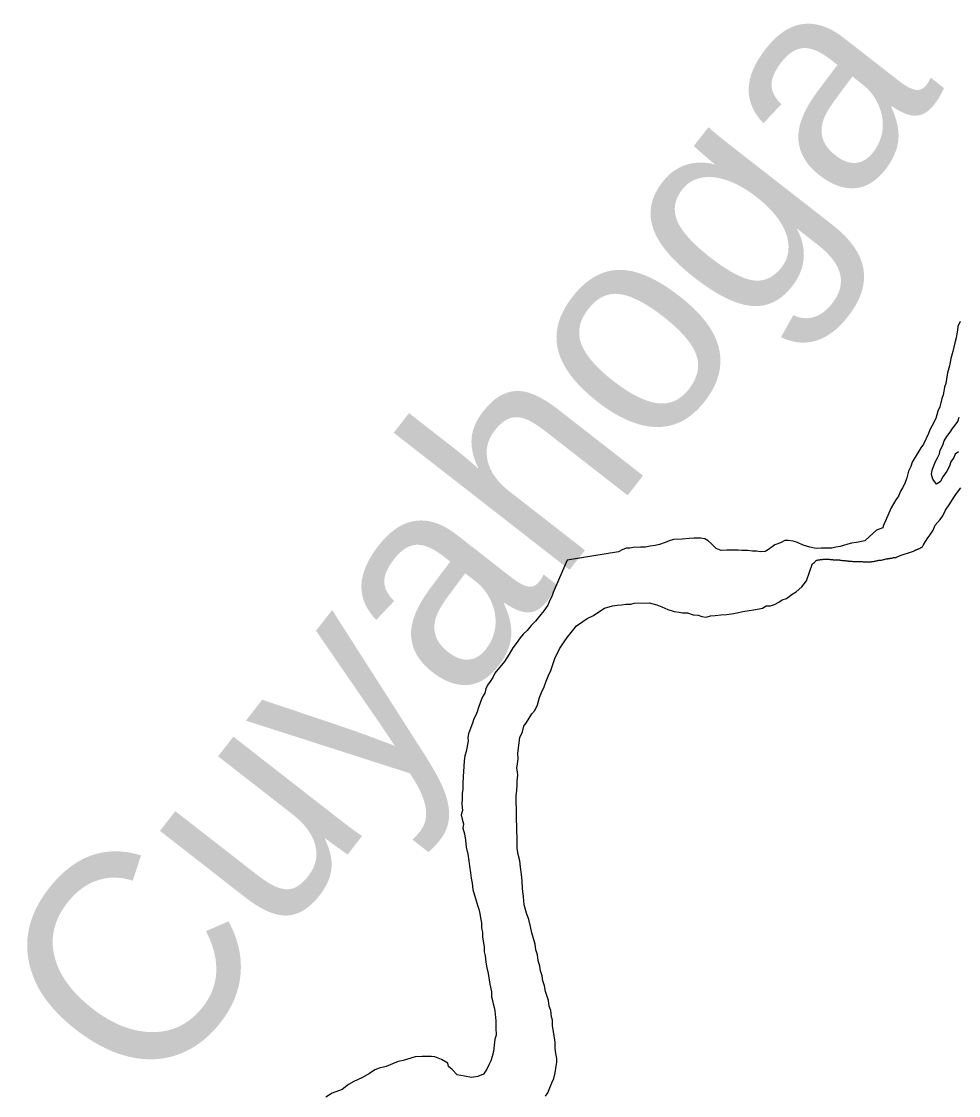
# Model space of a CAD drawing. Extents: x 0 to 34, y 0 to 22.
# Drawn here: x 5.811 to 6.314, y 15.914 to 16.491 of the extents above; entities that cross this region are included whole.
import ezdxf

# ---------------------------------------------------------------- set-up
doc = ezdxf.new("R2010")
doc.units = 0
doc.layers.add('GM_X_Major_River', color=7, linetype='Continuous')
doc.layers.add('GM_X_Major_River_Text', color=7, linetype='Continuous')

msp = doc.modelspace()

# ---------------------------------------------------------------- linework, layer by layer
at = {"layer": 'GM_X_Major_River'}
for points in [[(6.31504, 16.32996), (6.31396, 16.32727), (6.31362, 16.32537), (6.31328, 16.32346), (6.31295, 16.32117), (6.31225, 16.31849), (6.3112, 16.31391), (6.31014, 16.31009), (6.30946, 16.30627), (6.3084, 16.30245), (6.30771, 16.29902), (6.30738, 16.29673), (6.30666, 16.29481), (6.30633, 16.29253), (6.30599, 16.29062), (6.30527, 16.2887), (6.30423, 16.28412), (6.30313, 16.28182), (6.30207, 16.27799), (6.29988, 16.27376), (6.29878, 16.27184), (6.29806, 16.26992), (6.29552, 16.26417), (6.29404, 16.26223), (6.29294, 16.26031), (6.29147, 16.258), (6.28926, 16.25453), (6.28855, 16.25223), (6.28746, 16.24955), (6.2864, 16.24611), (6.28532, 16.24304), (6.28423, 16.24074), (6.28312, 16.23882), (6.28204, 16.23613), (6.28056, 16.2342), (6.27799, 16.22996), (6.27373, 16.22007)], [(6.31425, 16.26001), (6.31237, 16.25883), (6.31165, 16.25692), (6.31018, 16.2546), (6.30947, 16.25231), (6.308, 16.24962), (6.30579, 16.24653), (6.30432, 16.24384), (6.30244, 16.24266), (6.30049, 16.24527), (6.29967, 16.24792), (6.3, 16.2502), (6.30072, 16.25212), (6.30181, 16.2548), (6.30291, 16.25673), (6.304, 16.25903), (6.30434, 16.26094), (6.3058, 16.26363), (6.30652, 16.26592), (6.30799, 16.26824), (6.30984, 16.27056), (6.31094, 16.27248), (6.31242, 16.27441), (6.3139, 16.27635), (6.31461, 16.27864)], [(6.29589, 16.21097), (6.29736, 16.21328), (6.29884, 16.21521), (6.30069, 16.21792), (6.30177, 16.2206), (6.30437, 16.2237), (6.30585, 16.22563), (6.30731, 16.2287), (6.30952, 16.23217), (6.31099, 16.23448), (6.3132, 16.23757), (6.31542, 16.24066)], [(6.27373, 16.22007), (6.27365, 16.21923), (6.27025, 16.21801), (6.26652, 16.21451), (6.26391, 16.21218), (6.26126, 16.21174), (6.25937, 16.21132), (6.25671, 16.21088), (6.25482, 16.21046), (6.25255, 16.20965), (6.25066, 16.20923), (6.24839, 16.2088), (6.24612, 16.20837), (6.24269, 16.2083), (6.24041, 16.20825), (6.23775, 16.20819), (6.23431, 16.20888), (6.23087, 16.20994), (6.22779, 16.21139), (6.22549, 16.2121), (6.22282, 16.21243), (6.22092, 16.21239), (6.21866, 16.2112), (6.21565, 16.20999), (6.21227, 16.20764), (6.2104, 16.20646), (6.20774, 16.2064), (6.20583, 16.20674), (6.20355, 16.20669), (6.20088, 16.20701), (6.19784, 16.20695), (6.19592, 16.20728), (6.19174, 16.20719), (6.18984, 16.20715), (6.1868, 16.20709), (6.18411, 16.20817), (6.18178, 16.2104), (6.17984, 16.21225), (6.17792, 16.21335), (6.17563, 16.21368), (6.17221, 16.21361), (6.16954, 16.21355), (6.16575, 16.21309), (6.16119, 16.21299), (6.15892, 16.21218), (6.15666, 16.21137), (6.15364, 16.21017), (6.15137, 16.20974), (6.14871, 16.2093), (6.14606, 16.20886), (6.1434, 16.20881), (6.13959, 16.20872), (6.1377, 16.2083), (6.1358, 16.20826), (6.13354, 16.20745), (6.13166, 16.20627), (6.10409, 16.20177)], [(6.28283, 16.20427), (6.28958, 16.20654), (6.29006, 16.2067), (6.29038, 16.20686), (6.2907, 16.20702), (6.29086, 16.20702), (6.29102, 16.20718), (6.29118, 16.20718), (6.29134, 16.20734), (6.29166, 16.20734), (6.29182, 16.2075), (6.29214, 16.20766), (6.2923, 16.20782), (6.29262, 16.20782), (6.29278, 16.20798), (6.2931, 16.20814), (6.29326, 16.20814), (6.29373, 16.2083), (6.2939, 16.20846), (6.29406, 16.20862), (6.29422, 16.20862), (6.29469, 16.20894), (6.29502, 16.20942), (6.2955, 16.21006), (6.29566, 16.21038), (6.2955, 16.21006), (6.29589, 16.21097)], [(6.26912, 16.20128), (6.26944, 16.20128), (6.26976, 16.20144), (6.27024, 16.20144), (6.27072, 16.2016), (6.27103, 16.2016), (6.27152, 16.20176), (6.27295, 16.20192), (6.27343, 16.20207), (6.27391, 16.20224), (6.27439, 16.20224), (6.27471, 16.20239), (6.27519, 16.20255), (6.27551, 16.20255), (6.27567, 16.20255), (6.27583, 16.20255), (6.27599, 16.20255), (6.27615, 16.20255), (6.27631, 16.20271), (6.27663, 16.20271), (6.27695, 16.20271), (6.27727, 16.20271), (6.27759, 16.20287), (6.27791, 16.20287), (6.27839, 16.20287), (6.27871, 16.20303), (6.27903, 16.20303), (6.27935, 16.20319), (6.27967, 16.20319), (6.27999, 16.20335), (6.28031, 16.20335), (6.28063, 16.20335), (6.28079, 16.20335), (6.28095, 16.20351), (6.28283, 16.20427)], [(6.10409, 16.20177), (6.09658, 16.18455), (6.09587, 16.18225), (6.09477, 16.18032), (6.09369, 16.17763), (6.09148, 16.17454), (6.08926, 16.17182), (6.08704, 16.16911), (6.08481, 16.16678), (6.08259, 16.16407), (6.08035, 16.16211), (6.07887, 16.16017), (6.07666, 16.15708), (6.07481, 16.15475), (6.07299, 16.15129), (6.07041, 16.14742), (6.06523, 16.14122), (6.06414, 16.13891), (6.06267, 16.1366), (6.06119, 16.13466), (6.06047, 16.13274), (6.05976, 16.13044), (6.05867, 16.12851), (6.05759, 16.12582), (6.05652, 16.12276), (6.05581, 16.12046), (6.05509, 16.11854), (6.05399, 16.11661), (6.05328, 16.11431), (6.05185, 16.11047), (6.05113, 16.10856), (6.0508, 16.10664), (6.05084, 16.10474), (6.0505, 16.10283), (6.05016, 16.10092), (6.04983, 16.09901), (6.04912, 16.09671), (6.0488, 16.09404), (6.04849, 16.09099), (6.04823, 16.08566), (6.04794, 16.08185), (6.04801, 16.07881), (6.04768, 16.07651), (6.04774, 16.07385), (6.04743, 16.0708), (6.04789, 16.06739), (6.04718, 16.06509), (6.04761, 16.06281), (6.04843, 16.06017), (6.04811, 16.05788), (6.04894, 16.05485), (6.04939, 16.05144), (6.04986, 16.04764), (6.05071, 16.04386), (6.05117, 16.04044), (6.05162, 16.03741), (6.05208, 16.03399), (6.05253, 16.03096), (6.05297, 16.02831), (6.05342, 16.02489), (6.0559, 16.01658), (6.05671, 16.01432), (6.05714, 16.01204), (6.05758, 16.00977), (6.05802, 16.00711), (6.05808, 16.00445), (6.05852, 16.0018), (6.05857, 15.99952), (6.059, 15.99724), (6.05945, 15.99421), (6.05951, 15.99155), (6.05995, 15.98927), (6.06041, 15.98586), (6.06086, 15.98282), (6.06169, 15.9798), (6.06214, 15.97639), (6.06258, 15.97411), (6.06343, 15.96994), (6.06349, 15.96728), (6.06392, 15.96539), (6.06434, 15.9635), (6.06477, 15.9616), (6.06519, 15.95971), (6.06565, 15.9563), (6.06569, 15.95439), (6.06578, 15.95059), (6.06587, 15.94679), (6.06516, 15.94449), (6.06485, 15.94144), (6.06454, 15.93801), (6.06384, 15.93533), (6.06314, 15.93303), (6.06205, 15.93072), (6.06096, 15.92841), (6.05912, 15.92571), (6.0561, 15.9245), (6.05269, 15.92404), (6.04887, 15.92471), (6.04695, 15.92505), (6.04505, 15.92539), (6.04231, 15.92837)], [(6.08682, 15.99559), (6.08599, 15.99862), (6.08516, 16.00164), (6.08432, 16.00505), (6.08347, 16.00883), (6.08225, 16.01223), (6.08101, 16.01677), (6.08053, 16.02094), (6.08005, 16.0255), (6.07995, 16.02968), (6.07949, 16.0331), (6.07903, 16.03689), (6.07857, 16.04031), (6.07773, 16.04371), (6.07727, 16.04712), (6.07721, 16.04979), (6.07699, 16.05929), (6.07693, 16.06196), (6.07685, 16.06538), (6.07679, 16.06804), (6.0767, 16.07185), (6.07663, 16.07527), (6.07694, 16.07832), (6.07726, 16.08099), (6.0772, 16.08327), (6.07752, 16.08632), (6.07747, 16.08822), (6.07705, 16.09012), (6.07737, 16.09241), (6.07769, 16.09508), (6.07763, 16.09812), (6.07794, 16.10079), (6.07826, 16.10384), (6.07858, 16.10652), (6.08003, 16.10959), (6.08072, 16.11265), (6.08219, 16.11459), (6.08366, 16.1169), (6.08513, 16.11922), (6.08661, 16.12116), (6.08806, 16.12423), (6.08912, 16.12806), (6.0902, 16.13075), (6.09165, 16.13383), (6.09272, 16.1369), (6.0938, 16.13958), (6.09525, 16.14266), (6.09632, 16.14573), (6.09703, 16.14803), (6.09775, 16.14995), (6.09885, 16.15188), (6.09994, 16.15418), (6.10251, 16.15805), (6.10398, 16.16036), (6.10694, 16.16385), (6.10916, 16.16657), (6.11254, 16.16893), (6.11478, 16.1705), (6.11817, 16.1721), (6.12154, 16.17446), (6.12417, 16.17604), (6.12833, 16.17728), (6.13098, 16.17772), (6.13326, 16.17777), (6.13554, 16.1782), (6.1382, 16.17826), (6.14009, 16.17869), (6.14808, 16.17887), (6.15229, 16.17782), (6.15497, 16.17674), (6.15805, 16.17529), (6.1615, 16.17423), (6.16417, 16.17391), (6.16608, 16.17357), (6.16874, 16.17363), (6.17181, 16.17256), (6.17448, 16.17224), (6.1764, 16.17152), (6.17869, 16.17119), (6.18096, 16.172), (6.18362, 16.17207), (6.18665, 16.17252), (6.18969, 16.17258), (6.19235, 16.17302), (6.19538, 16.17347), (6.19841, 16.1743), (6.20182, 16.17476), (6.20409, 16.17519), (6.20713, 16.17564), (6.20902, 16.17607), (6.2109, 16.17725), (6.21318, 16.1773), (6.21544, 16.17811), (6.2177, 16.17931), (6.21957, 16.18049), (6.22184, 16.1813), (6.22483, 16.18365), (6.22709, 16.18485), (6.23007, 16.18758), (6.23266, 16.19068), (6.23587, 16.20002)], [(6.23587, 16.20002), (6.23606, 16.19997), (6.23651, 16.20034), (6.23683, 16.2005), (6.23715, 16.20082), (6.23731, 16.20114), (6.23747, 16.2013), (6.23763, 16.20146), (6.23779, 16.20162), (6.23795, 16.20162), (6.23811, 16.20178), (6.23859, 16.20178), (6.23891, 16.20194), (6.23923, 16.2021), (6.23971, 16.2021), (6.24019, 16.20226), (6.24067, 16.20225), (6.24115, 16.20225), (6.24163, 16.20241), (6.24211, 16.20241), (6.24243, 16.20241), (6.24291, 16.20241), (6.24323, 16.20241), (6.2437, 16.20241), (6.24418, 16.20241), (6.2445, 16.20241), (6.24498, 16.20241), (6.2453, 16.20225), (6.24562, 16.20225), (6.24594, 16.20225), (6.24626, 16.20225), (6.24658, 16.20225), (6.2469, 16.20209), (6.24722, 16.20209), (6.2477, 16.20209), (6.24786, 16.20209), (6.24818, 16.20209), (6.24866, 16.20209), (6.24898, 16.20193), (6.24946, 16.20193), (6.24994, 16.20193), (6.25026, 16.20193), (6.25058, 16.20177), (6.2509, 16.20177), (6.25137, 16.20161), (6.25154, 16.20177), (6.25186, 16.20161), (6.25218, 16.20161), (6.25266, 16.20161), (6.25298, 16.20161), (6.25345, 16.20161), (6.25377, 16.20145), (6.25393, 16.20145), (6.25425, 16.20145), (6.25457, 16.20145), (6.25489, 16.20145), (6.25521, 16.20129), (6.25569, 16.20129), (6.25601, 16.20128), (6.25649, 16.20128), (6.25697, 16.20128), (6.25745, 16.20113), (6.25777, 16.20113), (6.25825, 16.20113), (6.25857, 16.20113), (6.25905, 16.20112), (6.25937, 16.20112), (6.26001, 16.20112), (6.26033, 16.20112), (6.2608, 16.20112), (6.26144, 16.20112), (6.26193, 16.20112), (6.26241, 16.20112), (6.26304, 16.20096), (6.26352, 16.20096), (6.264, 16.20096), (6.26432, 16.20096), (6.2648, 16.20096), (6.26528, 16.20096), (6.26576, 16.20096), (6.26608, 16.20096), (6.26656, 16.20096), (6.26688, 16.20096), (6.26736, 16.20096), (6.26768, 16.20112), (6.26816, 16.20112), (6.26864, 16.20112), (6.26912, 16.20128)], [(6.09249, 15.91391), (6.09359, 15.91584), (6.09503, 15.91929), (6.09575, 15.92121), (6.09684, 15.92352), (6.09753, 15.92658), (6.09821, 15.93002), (6.09854, 15.93231), (6.09849, 15.93421), (6.09805, 15.93686), (6.09761, 15.93952), (6.09753, 15.94294), (6.09708, 15.94636), (6.09662, 15.94977), (6.09619, 15.95166), (6.09612, 15.95471), (6.0957, 15.9566), (6.09524, 15.96001), (6.09443, 15.96228), (6.09398, 15.96531), (6.09316, 15.96796), (6.09234, 15.97022), (6.0919, 15.97325), (6.09107, 15.9759), (6.09063, 15.97855), (6.08981, 15.9812), (6.08937, 15.98385), (6.08854, 15.98688), (6.08809, 15.98991), (6.08727, 15.99256), (6.08682, 15.99559)], [(6.04231, 15.92837), (6.04038, 15.92985), (6.03995, 15.93174), (6.03649, 15.93357), (6.03303, 15.93501), (6.03112, 15.93535), (6.02618, 15.93523), (6.02237, 15.93515), (6.01595, 15.9331), (6.0133, 15.93266), (6.00689, 15.92985), (6.00311, 15.929), (6.00084, 15.92819), (5.99784, 15.92622), (5.99371, 15.92384), (5.98957, 15.92185), (5.98656, 15.92025), (5.9832, 15.91752), (5.97792, 15.91549), (5.97454, 15.91351)]]:
    msp.add_lwpolyline(points, dxfattribs=at)

# ---------------------------------------------------------------- texts
at = {"layer": 'GM_X_Major_River_Text'}
msp.add_text('Cuyahoga', height=0.113711, rotation=52.06529, dxfattribs=at).set_placement((5.88066, 15.90836))

doc.saveas('drawing.dxf')
